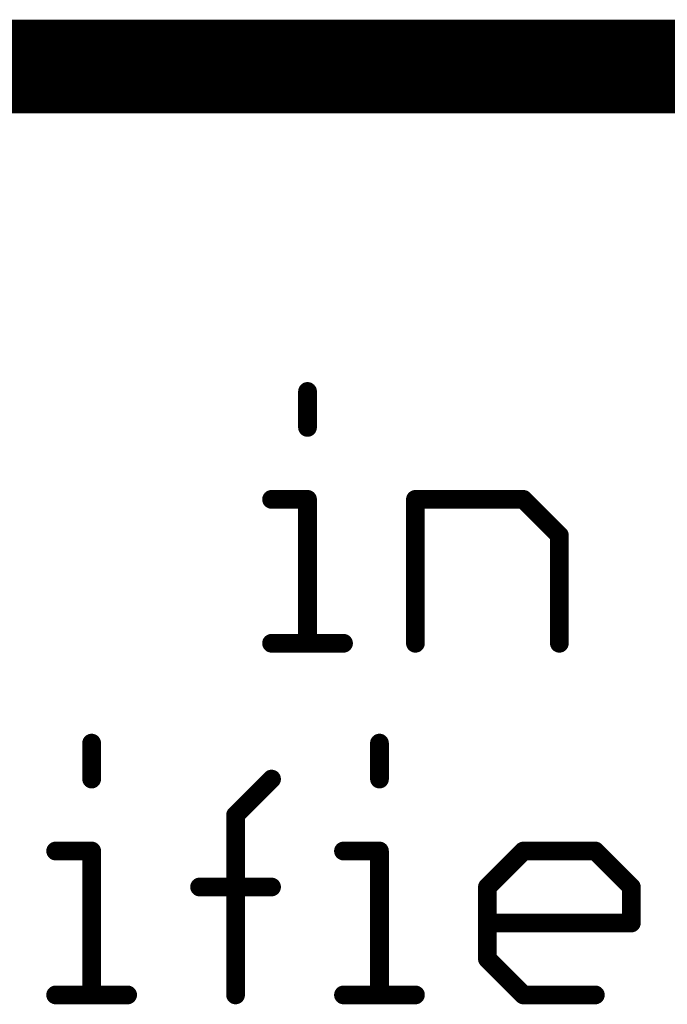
# Model space of a CAD drawing. Header units: millimetres. Extents: x -1.5 to 11.1, y -3 to 5.
# Tile 304 of 323: x 5.281 to 5.419, y -2.7 to -2.49. Entities that reach past the tile are written whole.
import ezdxf

# ---------------------------------------------------------------- set-up
doc = ezdxf.new("R2010")
doc.units = ezdxf.units.MM
doc.header["$MEASUREMENT"] = 0
doc.layers.add('Document', color=7, linetype='Continuous', true_color=0x7f7f00)

# ---------------------------------------------------------------- blocks, each defined once
blk = doc.blocks.new('PCB_F___30T_20G_16D_4003_1')
at = {"layer": 'Document'}
for points in [[(4.6, -2.5, 0.02, 0.02, 0), (6.4, -2.5, 0.02, 0.02, 0)], [(5.341896, -2.576961, 0.004, 0.004, 0), (5.341896, -2.569288, 0.004, 0.004, 0)], [(5.340896, -2.569288, 0.002, 0.002, -1), (5.342896, -2.569288, 0.002, 0.002, 0)], [(5.342896, -2.576961, 0.002, 0.002, -1), (5.340896, -2.576961, 0.002, 0.002, 0)], [(5.334223, -2.592307, 0.004, 0.004, 0), (5.341896, -2.592307, 0.004, 0.004, 0)], [(5.334223, -2.593307, 0.002, 0.002, -1), (5.334223, -2.591307, 0.002, 0.002, 0)], [(5.341896, -2.623, 0.004, 0.004, 0), (5.341896, -2.592307, 0.004, 0.004, 0)], [(5.340896, -2.592307, 0.002, 0.002, -1), (5.342896, -2.592307, 0.002, 0.002, 0)], [(5.341896, -2.591307, 0.002, 0.002, -1), (5.341896, -2.593307, 0.002, 0.002, 0)], [(5.364915, -2.623, 0.004, 0.004, 0), (5.364915, -2.592307, 0.004, 0.004, 0)], [(5.364915, -2.592307, 0.004, 0.004, 0), (5.387935, -2.592307, 0.004, 0.004, 0)], [(5.363915, -2.592307, 0.002, 0.002, -1), (5.365915, -2.592307, 0.002, 0.002, 0)], [(5.364915, -2.593307, 0.002, 0.002, -1), (5.364915, -2.591307, 0.002, 0.002, 0)], [(5.387935, -2.592307, 0.004, 0.004, 0), (5.395608, -2.59998, 0.004, 0.004, 0)], [(5.387228, -2.593014, 0.002, 0.002, -1), (5.388642, -2.5916, 0.002, 0.002, 0)], [(5.387935, -2.591307, 0.002, 0.002, -1), (5.387935, -2.593307, 0.002, 0.002, 0)], [(5.395608, -2.623, 0.004, 0.004, 0), (5.395608, -2.59998, 0.004, 0.004, 0)], [(5.394608, -2.59998, 0.002, 0.002, -1), (5.396608, -2.59998, 0.002, 0.002, 0)], [(5.396315, -2.599273, 0.002, 0.002, -1), (5.394901, -2.600688, 0.002, 0.002, 0)], [(5.334223, -2.623, 0.004, 0.004, 0), (5.349569, -2.623, 0.004, 0.004, 0)], [(5.334223, -2.624, 0.002, 0.002, -1), (5.334223, -2.622, 0.002, 0.002, 0)], [(5.342896, -2.623, 0.002, 0.002, -1), (5.340896, -2.623, 0.002, 0.002, 0)], [(5.349569, -2.622, 0.002, 0.002, -1), (5.349569, -2.624, 0.002, 0.002, 0)], [(5.365915, -2.623, 0.002, 0.002, -1), (5.363915, -2.623, 0.002, 0.002, 0)], [(5.396608, -2.623, 0.002, 0.002, -1), (5.394608, -2.623, 0.002, 0.002, 0)], [(5.295856, -2.651961, 0.004, 0.004, 0), (5.295856, -2.644288, 0.004, 0.004, 0)], [(5.294856, -2.644288, 0.002, 0.002, -1), (5.296856, -2.644288, 0.002, 0.002, 0)], [(5.357242, -2.651961, 0.004, 0.004, 0), (5.357242, -2.644288, 0.004, 0.004, 0)], [(5.356242, -2.644288, 0.002, 0.002, -1), (5.358242, -2.644288, 0.002, 0.002, 0)], [(5.326549, -2.659634, 0.004, 0.004, 0), (5.334222, -2.651961, 0.004, 0.004, 0)], [(5.333515, -2.651254, 0.002, 0.002, -1), (5.33493, -2.652668, 0.002, 0.002, 0)], [(5.296856, -2.651961, 0.002, 0.002, -1), (5.294856, -2.651961, 0.002, 0.002, 0)], [(5.358242, -2.651961, 0.002, 0.002, -1), (5.356242, -2.651961, 0.002, 0.002, 0)], [(5.326549, -2.698, 0.004, 0.004, 0), (5.326549, -2.659634, 0.004, 0.004, 0)], [(5.325549, -2.659634, 0.002, 0.002, -1), (5.327549, -2.659634, 0.002, 0.002, 0)], [(5.327256, -2.660341, 0.002, 0.002, -1), (5.325842, -2.658927, 0.002, 0.002, 0)], [(5.288183, -2.667307, 0.004, 0.004, 0), (5.295856, -2.667307, 0.004, 0.004, 0)], [(5.288183, -2.668307, 0.002, 0.002, -1), (5.288183, -2.666307, 0.002, 0.002, 0)], [(5.295856, -2.698, 0.004, 0.004, 0), (5.295856, -2.667307, 0.004, 0.004, 0)], [(5.294856, -2.667307, 0.002, 0.002, -1), (5.296856, -2.667307, 0.002, 0.002, 0)], [(5.295856, -2.666307, 0.002, 0.002, -1), (5.295856, -2.668307, 0.002, 0.002, 0)], [(5.349569, -2.667307, 0.004, 0.004, 0), (5.357242, -2.667307, 0.004, 0.004, 0)], [(5.349569, -2.668307, 0.002, 0.002, -1), (5.349569, -2.666307, 0.002, 0.002, 0)], [(5.357242, -2.698, 0.004, 0.004, 0), (5.357242, -2.667307, 0.004, 0.004, 0)], [(5.356242, -2.667307, 0.002, 0.002, -1), (5.358242, -2.667307, 0.002, 0.002, 0)], [(5.357242, -2.666307, 0.002, 0.002, -1), (5.357242, -2.668307, 0.002, 0.002, 0)], [(5.380262, -2.67498, 0.004, 0.004, 0), (5.387935, -2.667307, 0.004, 0.004, 0)], [(5.387935, -2.667307, 0.004, 0.004, 0), (5.403281, -2.667307, 0.004, 0.004, 0)], [(5.387935, -2.668307, 0.002, 0.002, -1), (5.387935, -2.666307, 0.002, 0.002, 0)], [(5.387228, -2.6666, 0.002, 0.002, -1), (5.388642, -2.668014, 0.002, 0.002, 0)], [(5.403281, -2.667307, 0.004, 0.004, 0), (5.410954, -2.67498, 0.004, 0.004, 0)], [(5.402574, -2.668014, 0.002, 0.002, -1), (5.403988, -2.6666, 0.002, 0.002, 0)], [(5.403281, -2.666307, 0.002, 0.002, -1), (5.403281, -2.668307, 0.002, 0.002, 0)], [(5.318876, -2.67498, 0.004, 0.004, 0), (5.334222, -2.67498, 0.004, 0.004, 0)], [(5.318876, -2.67598, 0.002, 0.002, -1), (5.318876, -2.67398, 0.002, 0.002, 0)], [(5.334222, -2.67398, 0.002, 0.002, -1), (5.334222, -2.67598, 0.002, 0.002, 0)], [(5.380262, -2.690327, 0.004, 0.004, 0), (5.380262, -2.67498, 0.004, 0.004, 0)], [(5.379262, -2.67498, 0.002, 0.002, -1), (5.381262, -2.67498, 0.002, 0.002, 0)], [(5.380969, -2.675688, 0.002, 0.002, -1), (5.379555, -2.674273, 0.002, 0.002, 0)], [(5.410954, -2.682654, 0.004, 0.004, 0), (5.410954, -2.67498, 0.004, 0.004, 0)], [(5.409954, -2.67498, 0.002, 0.002, -1), (5.411954, -2.67498, 0.002, 0.002, 0)], [(5.411662, -2.674273, 0.002, 0.002, -1), (5.410247, -2.675688, 0.002, 0.002, 0)], [(5.380262, -2.682654, 0.004, 0.004, 0), (5.410954, -2.682654, 0.004, 0.004, 0)], [(5.380262, -2.683654, 0.002, 0.002, -1), (5.380262, -2.681654, 0.002, 0.002, 0)], [(5.411954, -2.682654, 0.002, 0.002, -1), (5.409954, -2.682654, 0.002, 0.002, 0)], [(5.410954, -2.681654, 0.002, 0.002, -1), (5.410954, -2.683654, 0.002, 0.002, 0)], [(5.380262, -2.690327, 0.004, 0.004, 0), (5.387935, -2.698, 0.004, 0.004, 0)], [(5.379555, -2.691034, 0.002, 0.002, -1), (5.380969, -2.68962, 0.002, 0.002, 0)], [(5.381262, -2.690327, 0.002, 0.002, -1), (5.379262, -2.690327, 0.002, 0.002, 0)], [(5.288183, -2.698, 0.004, 0.004, 0), (5.30353, -2.698, 0.004, 0.004, 0)], [(5.288183, -2.699, 0.002, 0.002, -1), (5.288183, -2.697, 0.002, 0.002, 0)], [(5.30353, -2.697, 0.002, 0.002, -1), (5.30353, -2.699, 0.002, 0.002, 0)], [(5.349569, -2.698, 0.004, 0.004, 0), (5.364915, -2.698, 0.004, 0.004, 0)], [(5.349569, -2.699, 0.002, 0.002, -1), (5.349569, -2.697, 0.002, 0.002, 0)], [(5.364915, -2.697, 0.002, 0.002, -1), (5.364915, -2.699, 0.002, 0.002, 0)], [(5.387935, -2.698, 0.004, 0.004, 0), (5.403281, -2.698, 0.004, 0.004, 0)], [(5.387935, -2.699, 0.002, 0.002, -1), (5.387935, -2.697, 0.002, 0.002, 0)], [(5.388642, -2.697293, 0.002, 0.002, -1), (5.387228, -2.698707, 0.002, 0.002, 0)], [(5.403281, -2.697, 0.002, 0.002, -1), (5.403281, -2.699, 0.002, 0.002, 0)], [(5.296856, -2.698, 0.002, 0.002, -1), (5.294856, -2.698, 0.002, 0.002, 0)], [(5.327549, -2.698, 0.002, 0.002, -1), (5.325549, -2.698, 0.002, 0.002, 0)], [(5.358242, -2.698, 0.002, 0.002, -1), (5.356242, -2.698, 0.002, 0.002, 0)]]:
    blk.add_lwpolyline(points, format="xyseb", dxfattribs=at)
for points in [[(5.340896, -2.569288, 0.002, 0.002, 1), (5.342896, -2.569288, 0.002, 0.002, 1)], [(5.340396, -2.569288, 0.001, 0.001, 1), (5.341396, -2.569288, 0.001, 0.001, 1)], [(5.342396, -2.569288, 0.001, 0.001, 1), (5.343396, -2.569288, 0.001, 0.001, 1)], [(5.340896, -2.576961, 0.002, 0.002, 1), (5.342896, -2.576961, 0.002, 0.002, 1)], [(5.340396, -2.576961, 0.001, 0.001, 1), (5.341396, -2.576961, 0.001, 0.001, 1)], [(5.342396, -2.576961, 0.001, 0.001, 1), (5.343396, -2.576961, 0.001, 0.001, 1)], [(5.333223, -2.592307, 0.002, 0.002, 1), (5.335223, -2.592307, 0.002, 0.002, 1)], [(5.333723, -2.591307, 0.001, 0.001, 1), (5.334723, -2.591307, 0.001, 0.001, 1)], [(5.340896, -2.592307, 0.002, 0.002, 1), (5.342896, -2.592307, 0.002, 0.002, 1)], [(5.340896, -2.592307, 0.002, 0.002, 1), (5.342896, -2.592307, 0.002, 0.002, 1)], [(5.340396, -2.592307, 0.001, 0.001, 1), (5.341396, -2.592307, 0.001, 0.001, 1)], [(5.341396, -2.591307, 0.001, 0.001, 1), (5.342396, -2.591307, 0.001, 0.001, 1)], [(5.342396, -2.592307, 0.001, 0.001, 1), (5.343396, -2.592307, 0.001, 0.001, 1)], [(5.363915, -2.592307, 0.002, 0.002, 1), (5.365915, -2.592307, 0.002, 0.002, 1)], [(5.363915, -2.592307, 0.002, 0.002, 1), (5.365915, -2.592307, 0.002, 0.002, 1)], [(5.363415, -2.592307, 0.001, 0.001, 1), (5.364415, -2.592307, 0.001, 0.001, 1)], [(5.364415, -2.591307, 0.001, 0.001, 1), (5.365415, -2.591307, 0.001, 0.001, 1)], [(5.365415, -2.592307, 0.001, 0.001, 1), (5.366415, -2.592307, 0.001, 0.001, 1)], [(5.386935, -2.592307, 0.002, 0.002, 1), (5.388935, -2.592307, 0.002, 0.002, 1)], [(5.386935, -2.592307, 0.002, 0.002, 1), (5.388935, -2.592307, 0.002, 0.002, 1)], [(5.387435, -2.591307, 0.001, 0.001, 1), (5.388435, -2.591307, 0.001, 0.001, 1)], [(5.388142, -2.5916, 0.001, 0.001, 1), (5.389142, -2.5916, 0.001, 0.001, 1)], [(5.333723, -2.593307, 0.001, 0.001, 1), (5.334723, -2.593307, 0.001, 0.001, 1)], [(5.341396, -2.593307, 0.001, 0.001, 1), (5.342396, -2.593307, 0.001, 0.001, 1)], [(5.364415, -2.593307, 0.001, 0.001, 1), (5.365415, -2.593307, 0.001, 0.001, 1)], [(5.386728, -2.593014, 0.001, 0.001, 1), (5.387728, -2.593014, 0.001, 0.001, 1)], [(5.387435, -2.593307, 0.001, 0.001, 1), (5.388435, -2.593307, 0.001, 0.001, 1)], [(5.394608, -2.59998, 0.002, 0.002, 1), (5.396608, -2.59998, 0.002, 0.002, 1)], [(5.394608, -2.59998, 0.002, 0.002, 1), (5.396608, -2.59998, 0.002, 0.002, 1)], [(5.394108, -2.59998, 0.001, 0.001, 1), (5.395108, -2.59998, 0.001, 0.001, 1)], [(5.394401, -2.600688, 0.001, 0.001, 1), (5.395401, -2.600688, 0.001, 0.001, 1)], [(5.395815, -2.599273, 0.001, 0.001, 1), (5.396815, -2.599273, 0.001, 0.001, 1)], [(5.396108, -2.59998, 0.001, 0.001, 1), (5.397108, -2.59998, 0.001, 0.001, 1)], [(5.333223, -2.623, 0.002, 0.002, 1), (5.335223, -2.623, 0.002, 0.002, 1)], [(5.333723, -2.622, 0.001, 0.001, 1), (5.334723, -2.622, 0.001, 0.001, 1)], [(5.340896, -2.623, 0.002, 0.002, 1), (5.342896, -2.623, 0.002, 0.002, 1)], [(5.340396, -2.623, 0.001, 0.001, 1), (5.341396, -2.623, 0.001, 0.001, 1)], [(5.342396, -2.623, 0.001, 0.001, 1), (5.343396, -2.623, 0.001, 0.001, 1)], [(5.348569, -2.623, 0.002, 0.002, 1), (5.350569, -2.623, 0.002, 0.002, 1)], [(5.349069, -2.622, 0.001, 0.001, 1), (5.350069, -2.622, 0.001, 0.001, 1)], [(5.363915, -2.623, 0.002, 0.002, 1), (5.365915, -2.623, 0.002, 0.002, 1)], [(5.363415, -2.623, 0.001, 0.001, 1), (5.364415, -2.623, 0.001, 0.001, 1)], [(5.365415, -2.623, 0.001, 0.001, 1), (5.366415, -2.623, 0.001, 0.001, 1)], [(5.394608, -2.623, 0.002, 0.002, 1), (5.396608, -2.623, 0.002, 0.002, 1)], [(5.394108, -2.623, 0.001, 0.001, 1), (5.395108, -2.623, 0.001, 0.001, 1)], [(5.396108, -2.623, 0.001, 0.001, 1), (5.397108, -2.623, 0.001, 0.001, 1)], [(5.333723, -2.624, 0.001, 0.001, 1), (5.334723, -2.624, 0.001, 0.001, 1)], [(5.349069, -2.624, 0.001, 0.001, 1), (5.350069, -2.624, 0.001, 0.001, 1)], [(5.294856, -2.644288, 0.002, 0.002, 1), (5.296856, -2.644288, 0.002, 0.002, 1)], [(5.294356, -2.644288, 0.001, 0.001, 1), (5.295356, -2.644288, 0.001, 0.001, 1)], [(5.296356, -2.644288, 0.001, 0.001, 1), (5.297356, -2.644288, 0.001, 0.001, 1)], [(5.356242, -2.644288, 0.002, 0.002, 1), (5.358242, -2.644288, 0.002, 0.002, 1)], [(5.355742, -2.644288, 0.001, 0.001, 1), (5.356742, -2.644288, 0.001, 0.001, 1)], [(5.357742, -2.644288, 0.001, 0.001, 1), (5.358742, -2.644288, 0.001, 0.001, 1)], [(5.294856, -2.651961, 0.002, 0.002, 1), (5.296856, -2.651961, 0.002, 0.002, 1)], [(5.333222, -2.651961, 0.002, 0.002, 1), (5.335222, -2.651961, 0.002, 0.002, 1)], [(5.356242, -2.651961, 0.002, 0.002, 1), (5.358242, -2.651961, 0.002, 0.002, 1)], [(5.294356, -2.651961, 0.001, 0.001, 1), (5.295356, -2.651961, 0.001, 0.001, 1)], [(5.296356, -2.651961, 0.001, 0.001, 1), (5.297356, -2.651961, 0.001, 0.001, 1)], [(5.333015, -2.651254, 0.001, 0.001, 1), (5.334015, -2.651254, 0.001, 0.001, 1)], [(5.33443, -2.652668, 0.001, 0.001, 1), (5.33543, -2.652668, 0.001, 0.001, 1)], [(5.355742, -2.651961, 0.001, 0.001, 1), (5.356742, -2.651961, 0.001, 0.001, 1)], [(5.357742, -2.651961, 0.001, 0.001, 1), (5.358742, -2.651961, 0.001, 0.001, 1)], [(5.325549, -2.659634, 0.002, 0.002, 1), (5.327549, -2.659634, 0.002, 0.002, 1)], [(5.325549, -2.659634, 0.002, 0.002, 1), (5.327549, -2.659634, 0.002, 0.002, 1)], [(5.325342, -2.658927, 0.001, 0.001, 1), (5.326342, -2.658927, 0.001, 0.001, 1)], [(5.325049, -2.659634, 0.001, 0.001, 1), (5.326049, -2.659634, 0.001, 0.001, 1)], [(5.326756, -2.660341, 0.001, 0.001, 1), (5.327756, -2.660341, 0.001, 0.001, 1)], [(5.327049, -2.659634, 0.001, 0.001, 1), (5.328049, -2.659634, 0.001, 0.001, 1)], [(5.287183, -2.667307, 0.002, 0.002, 1), (5.289183, -2.667307, 0.002, 0.002, 1)], [(5.287683, -2.666307, 0.001, 0.001, 1), (5.288683, -2.666307, 0.001, 0.001, 1)], [(5.294856, -2.667307, 0.002, 0.002, 1), (5.296856, -2.667307, 0.002, 0.002, 1)], [(5.294856, -2.667307, 0.002, 0.002, 1), (5.296856, -2.667307, 0.002, 0.002, 1)], [(5.294356, -2.667307, 0.001, 0.001, 1), (5.295356, -2.667307, 0.001, 0.001, 1)], [(5.295356, -2.666307, 0.001, 0.001, 1), (5.296356, -2.666307, 0.001, 0.001, 1)], [(5.296356, -2.667307, 0.001, 0.001, 1), (5.297356, -2.667307, 0.001, 0.001, 1)], [(5.348569, -2.667307, 0.002, 0.002, 1), (5.350569, -2.667307, 0.002, 0.002, 1)], [(5.349069, -2.666307, 0.001, 0.001, 1), (5.350069, -2.666307, 0.001, 0.001, 1)], [(5.356242, -2.667307, 0.002, 0.002, 1), (5.358242, -2.667307, 0.002, 0.002, 1)], [(5.356242, -2.667307, 0.002, 0.002, 1), (5.358242, -2.667307, 0.002, 0.002, 1)], [(5.355742, -2.667307, 0.001, 0.001, 1), (5.356742, -2.667307, 0.001, 0.001, 1)], [(5.356742, -2.666307, 0.001, 0.001, 1), (5.357742, -2.666307, 0.001, 0.001, 1)], [(5.357742, -2.667307, 0.001, 0.001, 1), (5.358742, -2.667307, 0.001, 0.001, 1)], [(5.386935, -2.667307, 0.002, 0.002, 1), (5.388935, -2.667307, 0.002, 0.002, 1)], [(5.386935, -2.667307, 0.002, 0.002, 1), (5.388935, -2.667307, 0.002, 0.002, 1)], [(5.386728, -2.6666, 0.001, 0.001, 1), (5.387728, -2.6666, 0.001, 0.001, 1)], [(5.387435, -2.666307, 0.001, 0.001, 1), (5.388435, -2.666307, 0.001, 0.001, 1)], [(5.402281, -2.667307, 0.002, 0.002, 1), (5.404281, -2.667307, 0.002, 0.002, 1)], [(5.402281, -2.667307, 0.002, 0.002, 1), (5.404281, -2.667307, 0.002, 0.002, 1)], [(5.402781, -2.666307, 0.001, 0.001, 1), (5.403781, -2.666307, 0.001, 0.001, 1)], [(5.403488, -2.6666, 0.001, 0.001, 1), (5.404488, -2.6666, 0.001, 0.001, 1)], [(5.287683, -2.668307, 0.001, 0.001, 1), (5.288683, -2.668307, 0.001, 0.001, 1)], [(5.295356, -2.668307, 0.001, 0.001, 1), (5.296356, -2.668307, 0.001, 0.001, 1)], [(5.349069, -2.668307, 0.001, 0.001, 1), (5.350069, -2.668307, 0.001, 0.001, 1)], [(5.356742, -2.668307, 0.001, 0.001, 1), (5.357742, -2.668307, 0.001, 0.001, 1)], [(5.387435, -2.668307, 0.001, 0.001, 1), (5.388435, -2.668307, 0.001, 0.001, 1)], [(5.388142, -2.668014, 0.001, 0.001, 1), (5.389142, -2.668014, 0.001, 0.001, 1)], [(5.402074, -2.668014, 0.001, 0.001, 1), (5.403074, -2.668014, 0.001, 0.001, 1)], [(5.402781, -2.668307, 0.001, 0.001, 1), (5.403781, -2.668307, 0.001, 0.001, 1)], [(5.317876, -2.67498, 0.002, 0.002, 1), (5.319876, -2.67498, 0.002, 0.002, 1)], [(5.318376, -2.67398, 0.001, 0.001, 1), (5.319376, -2.67398, 0.001, 0.001, 1)], [(5.333222, -2.67498, 0.002, 0.002, 1), (5.335222, -2.67498, 0.002, 0.002, 1)], [(5.333722, -2.67398, 0.001, 0.001, 1), (5.334722, -2.67398, 0.001, 0.001, 1)], [(5.379262, -2.67498, 0.002, 0.002, 1), (5.381262, -2.67498, 0.002, 0.002, 1)], [(5.379262, -2.67498, 0.002, 0.002, 1), (5.381262, -2.67498, 0.002, 0.002, 1)], [(5.379055, -2.674273, 0.001, 0.001, 1), (5.380055, -2.674273, 0.001, 0.001, 1)], [(5.409954, -2.67498, 0.002, 0.002, 1), (5.411954, -2.67498, 0.002, 0.002, 1)], [(5.409954, -2.67498, 0.002, 0.002, 1), (5.411954, -2.67498, 0.002, 0.002, 1)], [(5.411162, -2.674273, 0.001, 0.001, 1), (5.412162, -2.674273, 0.001, 0.001, 1)], [(5.318376, -2.67598, 0.001, 0.001, 1), (5.319376, -2.67598, 0.001, 0.001, 1)], [(5.333722, -2.67598, 0.001, 0.001, 1), (5.334722, -2.67598, 0.001, 0.001, 1)], [(5.378762, -2.67498, 0.001, 0.001, 1), (5.379762, -2.67498, 0.001, 0.001, 1)], [(5.380469, -2.675688, 0.001, 0.001, 1), (5.381469, -2.675688, 0.001, 0.001, 1)], [(5.380762, -2.67498, 0.001, 0.001, 1), (5.381762, -2.67498, 0.001, 0.001, 1)], [(5.409454, -2.67498, 0.001, 0.001, 1), (5.410454, -2.67498, 0.001, 0.001, 1)], [(5.409747, -2.675688, 0.001, 0.001, 1), (5.410747, -2.675688, 0.001, 0.001, 1)], [(5.411454, -2.67498, 0.001, 0.001, 1), (5.412454, -2.67498, 0.001, 0.001, 1)], [(5.379262, -2.682654, 0.002, 0.002, 1), (5.381262, -2.682654, 0.002, 0.002, 1)], [(5.379762, -2.681654, 0.001, 0.001, 1), (5.380762, -2.681654, 0.001, 0.001, 1)], [(5.409954, -2.682654, 0.002, 0.002, 1), (5.411954, -2.682654, 0.002, 0.002, 1)], [(5.409954, -2.682654, 0.002, 0.002, 1), (5.411954, -2.682654, 0.002, 0.002, 1)], [(5.409454, -2.682654, 0.001, 0.001, 1), (5.410454, -2.682654, 0.001, 0.001, 1)], [(5.410454, -2.681654, 0.001, 0.001, 1), (5.411454, -2.681654, 0.001, 0.001, 1)], [(5.411454, -2.682654, 0.001, 0.001, 1), (5.412454, -2.682654, 0.001, 0.001, 1)], [(5.379762, -2.683654, 0.001, 0.001, 1), (5.380762, -2.683654, 0.001, 0.001, 1)], [(5.410454, -2.683654, 0.001, 0.001, 1), (5.411454, -2.683654, 0.001, 0.001, 1)], [(5.379262, -2.690327, 0.002, 0.002, 1), (5.381262, -2.690327, 0.002, 0.002, 1)], [(5.379262, -2.690327, 0.002, 0.002, 1), (5.381262, -2.690327, 0.002, 0.002, 1)], [(5.378762, -2.690327, 0.001, 0.001, 1), (5.379762, -2.690327, 0.001, 0.001, 1)], [(5.379055, -2.691034, 0.001, 0.001, 1), (5.380055, -2.691034, 0.001, 0.001, 1)], [(5.380469, -2.68962, 0.001, 0.001, 1), (5.381469, -2.68962, 0.001, 0.001, 1)], [(5.380762, -2.690327, 0.001, 0.001, 1), (5.381762, -2.690327, 0.001, 0.001, 1)], [(5.287183, -2.698, 0.002, 0.002, 1), (5.289183, -2.698, 0.002, 0.002, 1)], [(5.287683, -2.697, 0.001, 0.001, 1), (5.288683, -2.697, 0.001, 0.001, 1)], [(5.294856, -2.698, 0.002, 0.002, 1), (5.296856, -2.698, 0.002, 0.002, 1)], [(5.30253, -2.698, 0.002, 0.002, 1), (5.30453, -2.698, 0.002, 0.002, 1)], [(5.30303, -2.697, 0.001, 0.001, 1), (5.30403, -2.697, 0.001, 0.001, 1)], [(5.325549, -2.698, 0.002, 0.002, 1), (5.327549, -2.698, 0.002, 0.002, 1)], [(5.348569, -2.698, 0.002, 0.002, 1), (5.350569, -2.698, 0.002, 0.002, 1)], [(5.349069, -2.697, 0.001, 0.001, 1), (5.350069, -2.697, 0.001, 0.001, 1)], [(5.356242, -2.698, 0.002, 0.002, 1), (5.358242, -2.698, 0.002, 0.002, 1)], [(5.363915, -2.698, 0.002, 0.002, 1), (5.365915, -2.698, 0.002, 0.002, 1)], [(5.364415, -2.697, 0.001, 0.001, 1), (5.365415, -2.697, 0.001, 0.001, 1)], [(5.386935, -2.698, 0.002, 0.002, 1), (5.388935, -2.698, 0.002, 0.002, 1)], [(5.386935, -2.698, 0.002, 0.002, 1), (5.388935, -2.698, 0.002, 0.002, 1)], [(5.387435, -2.697, 0.001, 0.001, 1), (5.388435, -2.697, 0.001, 0.001, 1)], [(5.388142, -2.697293, 0.001, 0.001, 1), (5.389142, -2.697293, 0.001, 0.001, 1)], [(5.402281, -2.698, 0.002, 0.002, 1), (5.404281, -2.698, 0.002, 0.002, 1)], [(5.402781, -2.697, 0.001, 0.001, 1), (5.403781, -2.697, 0.001, 0.001, 1)], [(5.287683, -2.699, 0.001, 0.001, 1), (5.288683, -2.699, 0.001, 0.001, 1)], [(5.294356, -2.698, 0.001, 0.001, 1), (5.295356, -2.698, 0.001, 0.001, 1)], [(5.296356, -2.698, 0.001, 0.001, 1), (5.297356, -2.698, 0.001, 0.001, 1)], [(5.30303, -2.699, 0.001, 0.001, 1), (5.30403, -2.699, 0.001, 0.001, 1)], [(5.325049, -2.698, 0.001, 0.001, 1), (5.326049, -2.698, 0.001, 0.001, 1)], [(5.327049, -2.698, 0.001, 0.001, 1), (5.328049, -2.698, 0.001, 0.001, 1)], [(5.349069, -2.699, 0.001, 0.001, 1), (5.350069, -2.699, 0.001, 0.001, 1)], [(5.355742, -2.698, 0.001, 0.001, 1), (5.356742, -2.698, 0.001, 0.001, 1)], [(5.357742, -2.698, 0.001, 0.001, 1), (5.358742, -2.698, 0.001, 0.001, 1)], [(5.364415, -2.699, 0.001, 0.001, 1), (5.365415, -2.699, 0.001, 0.001, 1)], [(5.386728, -2.698707, 0.001, 0.001, 1), (5.387728, -2.698707, 0.001, 0.001, 1)], [(5.387435, -2.699, 0.001, 0.001, 1), (5.388435, -2.699, 0.001, 0.001, 1)], [(5.402781, -2.699, 0.001, 0.001, 1), (5.403781, -2.699, 0.001, 0.001, 1)]]:
    blk.add_lwpolyline(points, format="xyseb", close=True, dxfattribs=at)

msp = doc.modelspace()

# ---------------------------------------------------------------- block references
msp.add_blockref('PCB_F___30T_20G_16D_4003_1', (0, 0))

doc.saveas('drawing.dxf')
